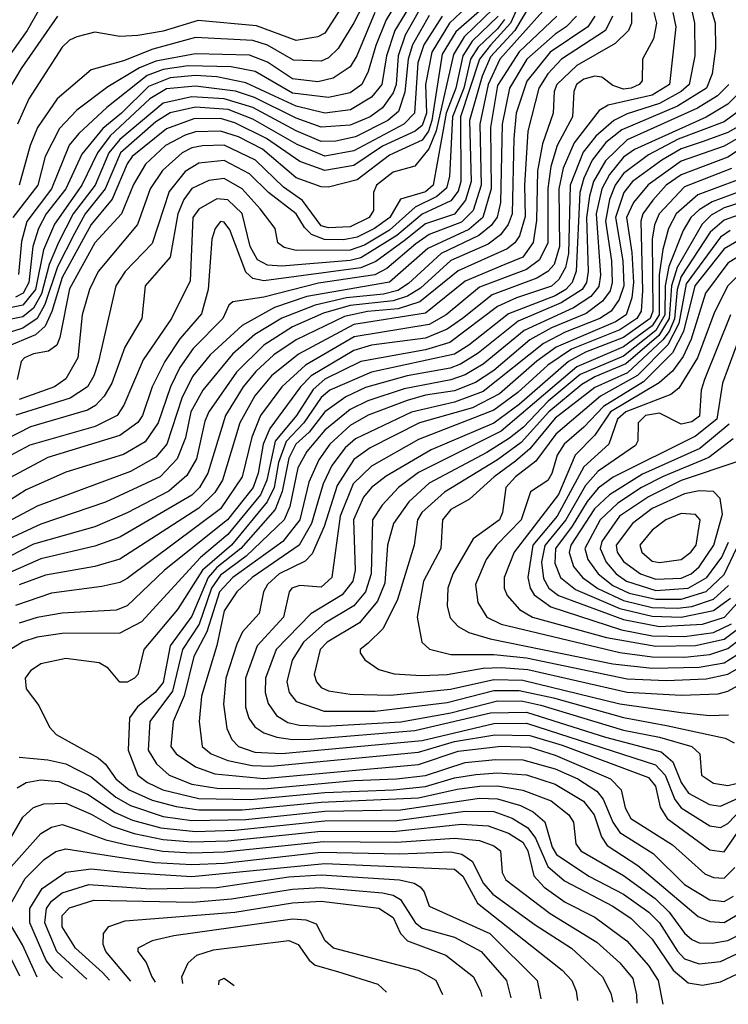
# Model space of a CAD drawing. Extents: x 501367 to 657802, y 482273 to 547541.
# Tile 373 of 656: x 622977 to 624946, y 483909 to 486645. Entities that reach past the tile are written whole.
import ezdxf

# ---------------------------------------------------------------- set-up
doc = ezdxf.new("R2010")
doc.units = 0

msp = doc.modelspace()

# ---------------------------------------------------------------- linework, layer by layer
at = {"layer": '0CON20XD'}
for points in [[(624385, 486734.8), (624341, 486635), (624285, 486574.6), (624254.4, 486535), (624202.1, 486375), (624202.5, 486195), (624195, 486168.4), (624175, 486141.7), (624095, 486104.6), (624025.3, 486045), (623925, 485983.6), (623895, 485975.5), (623705, 485960.1), (623665, 485962.5), (623637.8, 485977.8), (623617.7, 486015), (623595, 486106), (623555, 486144.6), (623525, 486147), (623475, 486118.5), (623458.1, 486095), (623450.7, 485919.3), (623398.7, 485815), (623320.2, 485699.8), (623266.3, 485573.7), (623247.5, 485545), (623186, 485514), (623005, 485463), (622934.9, 485425.1)], [(624265.7, 486725), (624171.5, 486635), (624122.1, 486555), (624104.5, 486465), (624107.2, 486385), (624095, 486350.5), (624075.9, 486335), (623985, 486293.3), (623905, 486240.2), (623825, 486225.5), (623755, 486251.3), (623663.1, 486315), (623575, 486358.1), (623535, 486370.3), (623460.5, 486369.5), (623385, 486341.5), (623288.8, 486265), (623275, 486244.8), (623234, 486146), (623175, 486076.1), (623095, 485928.7), (623066, 485834), (623047.1, 485792.9), (623020.8, 485769.2), (622935.8, 485734.2)], [(624098.4, 486745), (624019.6, 486615), (623995.8, 486545), (623983.7, 486465), (623955, 486429.7), (623895.9, 486394.1), (623825, 486385.3), (623745, 486404.9), (623685, 486432.6), (623605, 486469.9), (623525, 486486.5), (623465, 486489.5), (623395, 486483), (623335, 486459.7), (623259.9, 486385), (623207.5, 486342.5), (623148.9, 486271.1), (623104.9, 486175.1), (623050.1, 486105), (623028.5, 486065), (623012.8, 486015), (623002.4, 485915), (622986.6, 485885), (622965, 485873.9)], [(623902, 486728), (623825, 486607.3), (623805, 486597), (623745, 486587.5), (623635, 486627.9), (623472.3, 486642.3), (623375, 486613.2), (623305, 486601.1), (623255, 486598.7), (623185, 486610.3), (623135, 486597.5), (623115, 486588.2), (623095, 486568.2), (623001.5, 486425), (622970.2, 486355)], [(624049.8, 486735), (623995.5, 486645), (623966.7, 486573.3), (623945, 486501.1), (623927.5, 486465), (623895, 486441.7), (623835, 486428.7), (623735, 486440.4), (623630.8, 486500.8), (623564.2, 486514.2), (623445, 486516.6), (623375, 486506.5), (623330.5, 486489.5), (623218.6, 486401.4), (623141.1, 486328.9), (623114.1, 486295.9), (623065.1, 486175), (622996, 486084), (622981.6, 486028.4), (622973.6, 485936.4)], [(623956.6, 486735), (623905, 486636.2), (623862.2, 486565), (623835, 486538.6), (623815, 486529.7), (623737.5, 486532.5), (623665, 486574), (623625, 486587.1), (623465, 486595.1), (623347, 486563), (623265, 486530.6), (623175, 486505.2), (623080.6, 486425), (623026.1, 486345), (623005.4, 486295), (622975.5, 486185)], [(624878.1, 486745), (624909.6, 486635), (624910.6, 486565), (624901.5, 486495), (624885.4, 486455), (624805.2, 486405), (624650.7, 486339.3), (624606.3, 486303.7), (624568.1, 486255), (624544.4, 486205), (624533.5, 486165), (624523.7, 485946.3), (624512.5, 485915), (624495, 485895.1), (624465, 485878), (624335, 485827.3), (624225, 485740.2), (624185, 485715.8), (623954.2, 485665.8), (623838.8, 485615), (623815, 485594.6), (623766.3, 485525), (623717, 485473), (623696, 485414), (623683.6, 485345), (623664.9, 485305.1), (623565, 485185), (623484.3, 485115), (623415, 485006), (623321.3, 484895), (623305.4, 484825), (623295.6, 484815), (623275, 484803.9), (623255, 484803.8), (623222.4, 484842.4), (623197.6, 484857.6), (623105, 484869.5), (623035.6, 484854.4), (623006.2, 484835), (622991.5, 484815), (622994.7, 484785), (623029.3, 484739.3), (623059.2, 484679.2), (623078.4, 484658.4), (623195, 484594), (623215.5, 484575.6), (623243.7, 484535), (623281.2, 484505), (623345, 484475.7), (623411.7, 484458.3), (623475, 484448.8), (623595, 484449.3), (623815, 484470.8), (624085, 484482.3), (624193.1, 484506.9), (624255, 484514.4), (624305, 484515.5), (624375, 484503.5), (624454.1, 484474.1), (624503, 484435), (624516.1, 484415), (624522.4, 484355), (624536.6, 484335), (624655, 484266.2), (624742.7, 484202.7), (624782.4, 484165), (624825, 484106.5), (624845, 484089), (624865, 484079.3), (624901.8, 484078.1), (624945, 484085.6), (624990.7, 484109.3)], [(624402.2, 486697.8), (624353.3, 486615), (624285, 486541.5), (624262.3, 486487.7), (624226.6, 486365), (624231.7, 486195), (624216.1, 486143.9), (624185, 486104.5), (624105, 486077.8), (624045, 486030.2), (623966.6, 485973.4), (623925, 485955.1), (623655, 485919.1), (623625, 485925.8), (623605, 485943.5), (623560.6, 486060.6), (623545, 486082.6), (623535, 486083.7), (623520, 486065), (623510.4, 486035), (623500.7, 485895), (623482.2, 485827.8), (623421.8, 485758.2), (623379.6, 485695), (623344.9, 485625.1), (623318.1, 485545), (623305, 485525.6), (623255, 485489.7), (623055, 485428.5), (622935, 485364.5)], [(623036.1, 486683.9), (622997.4, 486615), (622890, 486465), (622846.5, 486375), (622828.8, 486265), (622764.2, 486175.8), (622729.2, 486105), (622692.1, 486077.9), (622563.9, 486016.1), (622525.2, 485984.8), (622465, 485918.5), (622445, 485910.6)], [(624431.1, 486668.9), (624311.4, 486535), (624278.6, 486465), (624255.4, 486355), (624259.4, 486185), (624237.5, 486115), (624205, 486082.4), (624115, 486047.7), (624077.9, 486022.1), (623996.8, 485953.2), (623963.7, 485936.3), (623807, 485913), (623655, 485874.2), (623568.7, 485861.3), (623558.1, 485851.9), (623541.1, 485815), (623459.2, 485730.8), (623421.7, 485678.3), (623395.6, 485625), (623361.9, 485525), (623325, 485471.7), (623265, 485436.6), (623105, 485387.3), (622995, 485338.8), (622855, 485249.7)], [(624255, 486669.1), (624188.7, 486611.3), (624151.2, 486548.8), (624122.5, 486365), (624113, 486335), (624095, 486310.1), (624005, 486268.8), (623915, 486200), (623835, 486179.4), (623815, 486180.6), (623745, 486205.7), (623651.3, 486285), (623585, 486319.2), (623535, 486335.4), (623465, 486333.5), (623436.1, 486323.9), (623382.1, 486295), (623326.2, 486243.8), (623292.9, 486187.1), (623259.6, 486105), (623185, 486024.8), (623115, 485896.7), (623088.4, 485761.6), (623079.4, 485740.6), (623056.3, 485723.7), (623015, 485716.8), (622989.6, 485705), (622981.1, 485695), (622969.6, 485645)], [(624293, 486675), (624212.5, 486597.5), (624182.1, 486547.9), (624133.9, 486336.1), (624113.5, 486286.5), (624075, 486237.9), (624015, 486220.8), (623968.3, 486185), (623960.2, 486165), (623960.2, 486115), (623948.5, 486095), (623895, 486069.1), (623835, 486066.2), (623815, 486071.7), (623762.3, 486142.3), (623710, 486180), (623632.5, 486255), (623545, 486296.6), (623484.4, 486294.4), (623455, 486289.2), (623428.5, 486275), (623373.7, 486226.3), (623339.6, 486175), (623304.1, 486075.9), (623195, 485945.3), (623170.7, 485895), (623149.9, 485825), (623137.9, 485705), (623105, 485646.5), (623073.2, 485625), (622975, 485589.3)], [(624084.2, 486665.8), (624047.9, 486602.1), (624029, 486545), (624022.7, 486465), (624015, 486442), (623985, 486400), (623951.1, 486375), (623895, 486351.8), (623815, 486346.7), (623745, 486371.6), (623629.2, 486429.2), (623576.3, 486446.3), (623465, 486460.7), (623385, 486452.4), (623338.6, 486425), (623227.9, 486322.1), (623192.5, 486275), (623149.2, 486185), (623073.5, 486076.5), (623043, 486005), (623020.8, 485895), (622985, 485851.4), (622855.6, 485824.4)], [(624151.4, 486655), (624099.7, 486575), (624083.8, 486525), (624073.7, 486385), (624044.6, 486355), (623905, 486280.4), (623825, 486265.5), (623747.8, 486297.8), (623625, 486369), (623555.7, 486395.7), (623465, 486401.7), (623395, 486386.5), (623355, 486360.9), (623256.4, 486275), (623213.9, 486175), (623158.5, 486105), (623129.3, 486050.7), (623082.1, 485957.9), (623046.6, 485853.4), (623025, 485814.7), (622985, 485787.5), (622884, 485755)], [(624115, 486656.6), (624068.2, 486575), (624056.8, 486535), (624046.8, 486443.2), (624029.7, 486390.3), (624000.3, 486365), (623910.5, 486319.5), (623855, 486307.2), (623815, 486306.9), (623745, 486336.3), (623625, 486400.6), (623545, 486425.3), (623455, 486430.9), (623375, 486412.8), (623255, 486312.2), (623224.8, 486275.2), (623186.4, 486185), (623125.4, 486105), (623084.3, 486025.7), (623058.9, 485965), (623036.8, 485883.2), (623015, 485843.7), (622985, 485819.5), (622895, 485801.5)], [(624324.1, 486645.9), (624305, 486620), (624250.8, 486569.1), (624230.1, 486535), (624211.2, 486455), (624179.3, 486375), (624171, 486209), (624163.1, 486176.9), (624136.5, 486153.5), (624076.1, 486123.9), (624005, 486060.3), (623935, 486018.3), (623895, 486004.2), (623745, 486003.3), (623711.9, 486011.9), (623694.6, 486025), (623686.8, 486065), (623645, 486119), (623595.2, 486175.2), (623545, 486203.8), (623502.3, 486197.7), (623455, 486175.8), (623433.1, 486145), (623416, 486105), (623395.2, 485985), (623325.7, 485905), (623316, 485815), (623269.1, 485735), (623232.8, 485635), (623211.3, 485598.7), (623187, 485573), (623165, 485559.7), (623006.3, 485513.6), (622905, 485461.6)], [(624575.6, 486654.4), (624555.5, 486625), (624451.2, 486555), (624386, 486474), (624356.3, 486385), (624350.6, 486315), (624345.7, 486105), (624334.5, 486075.5), (624313.3, 486046.7), (624278.4, 486021.6), (624175, 485976.2), (624090.9, 485899.1), (624055, 485876.9), (624015, 485863.3), (623895, 485850.3), (623821, 485829), (623735, 485791.2), (623655, 485740.4), (623579, 485665), (623502.2, 485555), (623491, 485529), (623468.1, 485425), (623441.6, 485378.4), (623391, 485335), (623275, 485274.9), (623185, 485235.4), (623015, 485187.2), (622915, 485136.7)], [(624470.1, 486655), (624365, 486555.3), (624305, 486462), (624285.2, 486345), (624287.3, 486175), (624264.3, 486095), (624225, 486062.1), (624111.2, 486008.8), (624004.9, 485915.1), (623774.7, 485875.3), (623685.3, 485844.7), (623594.8, 485795.2), (623506.5, 485713.5), (623456.6, 485653.4), (623426.9, 485593.1), (623385.8, 485465), (623355, 485428.8), (623285, 485389.7), (623025, 485293.4), (622915.1, 485234.9)], [(624524.1, 486655), (624495.5, 486625), (624465.4, 486604.6), (624386.2, 486535), (624337.9, 486455), (624317.9, 486355), (624313.5, 486136.5), (624304.1, 486095.9), (624287.4, 486072.7), (624253, 486045), (624148.1, 485995), (624057.8, 485912.2), (624027.9, 485892.1), (623987.6, 485882.4), (623885, 485872.3), (623798.2, 485851.8), (623705, 485815.9), (623630.3, 485769.7), (623568.3, 485715), (623485.7, 485615), (623452.7, 485555), (623437.1, 485482.9), (623414.3, 485425), (623367.4, 485375), (623215, 485304.3), (623035, 485243.1), (622945, 485201.4)], [(623081.6, 486655), (622980.6, 486509.4), (622948.5, 486455)], [(624845.7, 486665.7), (624852.6, 486635), (624853.6, 486545), (624837.6, 486465), (624815.7, 486445), (624755, 486412.2), (624665, 486383), (624628.2, 486365), (624578.3, 486321.7), (624543, 486277), (624506.6, 486185), (624502.6, 485995), (624493.6, 485956.4), (624475, 485922.6), (624455, 485904.6), (624357.8, 485872.2), (624305, 485847.9), (624172.1, 485747.8), (624105, 485727.6), (623925, 485694.9), (623825, 485645.8), (623792.8, 485617.2), (623746.5, 485545), (623686.5, 485473.5), (623663.8, 485365), (623645.6, 485324.4), (623555, 485214.3), (623479.3, 485150.7), (623315, 484971.5), (623255, 484940.2), (623095, 484938.9), (623025, 484928.8), (622985, 484915.7), (622951.4, 484895)], [(623964.1, 486665), (623913.6, 486545), (623895, 486514.3), (623847.6, 486482.4), (623805, 486472.2), (623735, 486480.4), (623665, 486527.4), (623615, 486546.1), (623465, 486550.4), (623355, 486529.5), (623309.2, 486510.8), (623221.2, 486458.8), (623135, 486393.7), (623087.1, 486342.9), (623047.4, 486265), (623026.7, 486185), (622957.3, 486095)], [(624739.7, 486665), (624746.5, 486635), (624738.6, 486591.4), (624708, 486535), (624706.7, 486475), (624698.9, 486465), (624676.8, 486455), (624655, 486452.3), (624625, 486462.5), (624594.9, 486484.9), (624575, 486487.9), (624545, 486480), (624524.6, 486465), (624517.1, 486445), (624513.2, 486375), (624470.8, 486295), (624453.2, 486236.8), (624444.5, 486175.5), (624444.9, 486025), (624422, 485978), (624385, 485950.4), (624255, 485901.8), (624161.8, 485825), (624115, 485798.1), (623906.7, 485763.3), (623771.4, 485685), (623705.7, 485625), (623645.9, 485545), (623621.7, 485485), (623595.4, 485375), (623535, 485285.8), (623275, 485092.3), (623255, 485081.2), (623205, 485070.2), (623065, 485051.5), (622965, 485017.2)], [(624306.7, 486655), (624234.3, 486585), (624208.5, 486545), (624189.1, 486455), (624162.5, 486385), (624126.4, 486185), (624105, 486166.4), (624035, 486146.1), (624005.4, 486095), (623962.7, 486065), (623915, 486040.6), (623876.6, 486033.4), (623824.2, 486034.2), (623787.7, 486047.7), (623767.9, 486067.9), (623745, 486105.9), (623668.6, 486165), (623615, 486217), (623545, 486253.9), (623475, 486246.2), (623436.9, 486223.1), (623392.3, 486167.7), (623345, 486023.4), (623270, 485945), (623243.8, 485905), (623195.7, 485695), (623182.9, 485655), (623165.2, 485625), (623116.6, 485593.4), (622965.8, 485545.8)], [(624677, 486665), (624677.6, 486635), (624669.3, 486615), (624631.6, 486578.4), (624525, 486517.4), (624469.3, 486465), (624462.4, 486445), (624459.3, 486385), (624429.6, 486300.4), (624415.9, 486225), (624413.1, 486086.9), (624404, 486026), (624375.2, 485985), (624325, 485964.9), (624215, 485918.4), (624105, 485829.8), (623905, 485798), (623751.5, 485715), (623676.7, 485655), (623630.3, 485599.7), (623588.9, 485525), (623540.1, 485365), (623518.8, 485331.2), (623475, 485287.5), (623255, 485145.5), (623185, 485125.1), (623048.4, 485101.6), (622975, 485074.6)], [(624791.8, 486665), (624800.1, 486625), (624782.8, 486465), (624735, 486435.2), (624612.8, 486407.2), (624587.8, 486392.2), (624517.5, 486302.5), (624487.2, 486232.8), (624475.1, 486174.9), (624476.9, 486015), (624462.3, 485965), (624445, 485945.4), (624413.7, 485926.3), (624290, 485880), (624207.6, 485815), (624165, 485784.7), (624105, 485760.2), (623955, 485740.4), (623905, 485725.8), (623786.8, 485655), (623757.5, 485625), (623671.5, 485508.5), (623653, 485465), (623639.4, 485385), (623625.4, 485345), (623554.5, 485255), (623379.5, 485115), (623275, 485016.3), (623245, 485004.1), (623095, 484996), (623025, 484983.8), (622975, 484968)], [(624624.9, 486655), (624604.9, 486615), (624482.7, 486535), (624445, 486494.9), (624419.7, 486455), (624389.1, 486335), (624379.5, 486185), (624381.5, 486098.5), (624365.8, 486044.2), (624353.2, 486025), (624331.8, 486008.2), (624195, 485947.4), (624089.3, 485860.7), (624028.3, 485841.7), (623943.6, 485833.6)], [(624947.6, 486465), (624916.3, 486433.7), (624860.8, 486399.2), (624665, 486311), (624605, 486252.7), (624572.1, 486195), (624560.6, 486155), (624552.2, 486095), (624557.3, 485945), (624551.8, 485915), (624540.5, 485895), (624482, 485858), (624362.7, 485807.3), (624251.4, 485718.6), (624202.3, 485687.7), (624173.4, 485676.6), (624054, 485655), (623937.6, 485622.4), (623882.8, 485597.2), (623825, 485555.6), (623780.9, 485499.1), (623744.5, 485465), (623725, 485426.1), (623706.6, 485333.4), (623686.4, 485283.6), (623591.2, 485175), (623525, 485122.9), (623500.1, 485095), (623455, 484987.7), (623394.5, 484905), (623375, 484803.1), (623353.3, 484775), (623303.6, 484735), (623282.2, 484705), (623277.7, 484615), (623304.8, 484545), (623331.6, 484525), (623374.7, 484505), (623475, 484480.8), (623618.1, 484478.1), (623825, 484496.8), (624015.5, 484504.5), (624105, 484513.6), (624185, 484537.8), (624245, 484547.5), (624305, 484552.3), (624385, 484545.9), (624465, 484520.8), (624543.5, 484473.5), (624573.5, 484435), (624594.2, 484374.2), (624610.1, 484350.1), (624695, 484294.8), (624862.8, 484152.8), (624895, 484139.1), (624935, 484136.2), (624987, 484167)], [(625000.4, 486465), (624945, 486409.9), (624885, 486373.9), (624685.7, 486284.3), (624655, 486262.7), (624615.8, 486215), (624595.1, 486175), (624578.9, 486105), (624591, 485935), (624586.2, 485903.8), (624564.1, 485875.9), (624515.7, 485844.3), (624379.2, 485780.8), (624265, 485687.8), (624215, 485658.1), (624175, 485643.8), (624045, 485618.7), (623944.6, 485585.4), (623895, 485561.7), (623825, 485504.1), (623774.6, 485445), (623750.2, 485399.8), (623727.7, 485292.3), (623711.8, 485255), (623605.7, 485154.3), (623535, 485101.7), (623509.8, 485065), (623475.1, 484964.9), (623429, 484895), (623401.4, 484778.6), (623338.7, 484695), (623333.8, 484615), (623357.1, 484577.1), (623392.1, 484545), (623455, 484520.1), (623525, 484509.2), (623655, 484507.3), (623905, 484530.4), (624024, 484535), (624105, 484544.4), (624215, 484580.5), (624298.8, 484588.8), (624375, 484588.4), (624465, 484562.6), (624527.7, 484535), (624581.1, 484501), (624598.9, 484478.9), (624625.6, 484415), (624645, 484386.5), (624737.4, 484327.4), (624825, 484241.5), (624895, 484198.9), (624935, 484194.2), (624960.5, 484209.5)], [(625008.3, 486415), (624935, 486361.3), (624807.2, 486312.8), (624725, 486269), (624655, 486217.4), (624631.9, 486185), (624616.1, 486145), (624605.3, 486085), (624621.9, 485975), (624623.7, 485915), (624618.1, 485891.9), (624597, 485863), (624551.3, 485828.7), (624455, 485788.3), (624394.9, 485755.1), (624295, 485670.3), (624243.7, 485636.3), (624185, 485613.8), (624105, 485601.3), (624053.6, 485586.4), (623945, 485545.5), (623895, 485516.8), (623838.8, 485465), (623807.8, 485422.2), (623780.1, 485359.9), (623755.1, 485255), (623707.8, 485195), (623568.9, 485095), (623531.9, 485055), (623496.6, 484943.4), (623461, 484875), (623434.2, 484765.8), (623403, 484695), (623396.5, 484625), (623411.6, 484605), (623465, 484568.2), (623518.7, 484548.7), (623655, 484536.3), (624085, 484574.7), (624195, 484612.2), (624315, 484626.1), (624395, 484623.3), (624465, 484600.6), (624618.8, 484535), (624648.7, 484505), (624659.3, 484455), (624675.9, 484425), (624791.7, 484351.7), (624881.4, 484271.4), (624905, 484260.9), (624935, 484259.3), (624965, 484288.7)], [(625005, 486365.7), (624945, 486331.4), (624876.7, 486306.8), (624815, 486285.7), (624761.7, 486255), (624680.3, 486195), (624655.6, 486164.4), (624632.8, 486095), (624653.5, 485975), (624655.7, 485905), (624642.8, 485867.2), (624620.4, 485835), (624589.5, 485815), (624493.2, 485776.8), (624433, 485745), (624265, 485611.5), (624185, 485581.7), (624065.3, 485554.7), (623910.2, 485479.8), (623881.1, 485455), (623844.4, 485405.6), (623820, 485355), (623804.9, 485305.1), (623788.1, 485245), (623753.6, 485185), (623622.6, 485095), (623579.8, 485055), (623545, 485001.7), (623524.2, 484905.8), (623482.4, 484765), (623475.5, 484695), (623483.9, 484625), (623508.9, 484605), (623555, 484586), (623622.6, 484572.6), (623675, 484570.4), (624085, 484609.3), (624185, 484638.8), (624297.6, 484657.6), (624395, 484655.9), (624485, 484628.4), (624725, 484539.4), (624743.9, 484515), (624756.8, 484456.8), (624776.7, 484425), (624895, 484338.3), (624935, 484332.6), (624998.9, 484425)], [(625025, 486345.1), (624935, 486293.1), (624815, 486252.1), (624723.5, 486186.5), (624683.1, 486136.9), (624663.4, 486095), (624678.3, 485998.3), (624683, 485915), (624678.2, 485871.8), (624662.9, 485825), (624632.7, 485805), (624468.2, 485735), (624413.8, 485696.2), (624310.2, 485605), (624235, 485565.9), (624088.3, 485525), (623951.1, 485455), (623905, 485422.7), (623859.1, 485350.9), (623823.1, 485236.9), (623789.5, 485160.5), (623769.9, 485140.1), (623697.8, 485105), (623665.8, 485075), (623654.1, 485055), (623641.9, 484995), (623595.9, 484944.1), (623580.1, 484909.9), (623550, 484815), (623543, 484743), (623552, 484675), (623566.7, 484645), (623585.1, 484625.1), (623629.8, 484609.8), (623705, 484605.3), (623925, 484625.8), (624095, 484642.1), (624295, 484689.2), (624385, 484689.9), (624744, 484574), (624770.9, 484545), (624798.2, 484478.2), (624815, 484454.5), (624895, 484404.5), (624925, 484400.2), (624945, 484411), (624985.9, 484454.1)], [(625036.9, 486323.1), (624945, 486263.1), (624815, 486214.2), (624774.1, 486185), (624736.2, 486143.8), (624708.9, 486105), (624703.3, 486085), (624708.3, 485891.7), (624704, 485835), (624692.3, 485815), (624645, 485783.1), (624510.6, 485729.4), (624445.1, 485685), (624361, 485609), (624295, 485559.4), (624085, 485477.9), (623955, 485404.3), (623903.9, 485355), (623867.5, 485265), (623844.4, 485095), (623815, 485067.9), (623755, 485072.2), (623732.8, 485065), (623725.5, 485054.5), (623710.2, 484985), (623636.3, 484905), (623604.1, 484815), (623604.6, 484734.6), (623613.5, 484703.5), (623630.2, 484680.2), (623655, 484663.1), (623691.3, 484651.3), (623735, 484644.2), (623785.1, 484645.1), (624075, 484669.3), (624285, 484718.8), (624385, 484720.4), (624605, 484651.1), (624759.9, 484609.9), (624792.1, 484582.1), (624815.2, 484525.2), (624835.8, 484495.8), (624893.7, 484463.7), (624925, 484459.7), (625015, 484500.3)], [(624955, 486231.2), (624825, 486180.9), (624754.2, 486105), (624741.2, 486075), (624734.5, 486035.5), (624736.6, 485835), (624729.2, 485815), (624655, 485761.7), (624549, 485721), (624502.2, 485695), (624365, 485575.6), (624295, 485523.9), (624120.6, 485449.4), (623995, 485376), (623955, 485344.8), (623932.4, 485317.7), (623904.5, 485255), (623909.3, 485115), (623902.7, 485085), (623873.2, 485046.8), (623786, 484994), (623689.7, 484895), (623660.3, 484815), (623659.1, 484775), (623667, 484745), (623690.8, 484710.8), (623721.9, 484691.9), (623754.5, 484684.5), (623825, 484681.3), (624036, 484694), (624175, 484718.5), (624305, 484751.6), (624375, 484751.1), (624425, 484740), (624655, 484670.4), (624755, 484651), (624844.9, 484624.9), (624867.5, 484605), (624872.2, 484545), (624905, 484522.9), (624945, 484516.7), (625015, 484533.8)], [(624970.9, 486199.1), (624861.9, 486158.1), (624801.3, 486105), (624780.3, 486065), (624764.1, 486005.9), (624754.5, 485935.5), (624754.4, 485825), (624735, 485794.6), (624655, 485736.1), (624525, 485680.7), (624315, 485501.7), (624085, 485386.3), (624030, 485345), (623984.1, 485295.9), (623957.7, 485255), (623953.6, 485105), (623938.2, 485055), (623905, 485016.3), (623825, 484967.9), (623765.5, 484915), (623734, 484865), (623718.9, 484805), (623726, 484775), (623745, 484750.2), (623823.1, 484723.1), (623965, 484723.3), (624165, 484747.7), (624295, 484780.5), (624365, 484780.7), (624460.6, 484760.6), (624655, 484705.3), (624775, 484683.8), (624938.1, 484648.1), (624962.6, 484635)], [(625026.3, 486185), (624901.2, 486138.8), (624865, 486117), (624842, 486095), (624820.5, 486059.5), (624781, 485959), (624771.2, 485905), (624769.6, 485825), (624745, 485781.3), (624655, 485710.2), (624535, 485658.5), (624445.2, 485584.8), (624377, 485513), (624337.9, 485482.1), (624275, 485441.8), (624115, 485356.9), (624058.3, 485305), (624015.8, 485245), (623999.2, 485185), (623991.4, 485078.6), (623970.8, 485029.2), (623921, 484969), (623831.6, 484915), (623811.5, 484895), (623794.8, 484825), (623801.3, 484805), (623815, 484788.8), (623835, 484779.6), (623895, 484770.4), (624007.5, 484767.5), (624174, 484784), (624295, 484811.6), (624375, 484809.6), (624645, 484743.5), (624815, 484719.5), (624895, 484711.2), (624946.7, 484713.3)], [(625025, 486150.4), (624935, 486121.8), (624898.6, 486101.4), (624873.5, 486076.5), (624803.9, 485956.1), (624788.7, 485905), (624782.3, 485815), (624753, 485767), (624661.8, 485688.2), (624575, 485652.5), (624539.2, 485630.8), (624447.1, 485555), (624370.3, 485469.7), (624305, 485421.8), (624157.9, 485332.1), (624094.5, 485275), (624082.7, 485255), (624073.5, 485185), (624026.6, 485033.4), (623986.7, 484953.3), (623945, 484912.7), (623922.9, 484895), (623922.7, 484885), (623936, 484866), (623975, 484838.8), (624017.5, 484827.5), (624092.2, 484822.2), (624165.1, 484825.1), (624265, 484843.2), (624315, 484845.1), (624388.8, 484838.8), (624665, 484776.4), (624815, 484767.5), (624918.6, 484771.4), (624945, 484778.9), (625000.5, 484809.5)], [(625036.2, 486123.8), (624935, 486088.1), (624895.9, 486054.1), (624815, 485931.4), (624804.2, 485895), (624796.8, 485813.2), (624782, 485778), (624764.7, 485755.3), (624666.2, 485663.8), (624575, 485623.1), (624465, 485537.2), (624395, 485452.2), (624355, 485418.3), (624295.5, 485375), (624227.2, 485312.8), (624175, 485284.1), (624151.7, 485255), (624146.9, 485175), (624099.4, 485085), (624081.7, 484985), (624094.6, 484915), (624115.6, 484895.6), (624175, 484881), (624295, 484881), (624385, 484871.7), (624665, 484812.7), (624775, 484808.6), (624885, 484813.5), (624945, 484825.8), (624988.8, 484851.2)], [(624951.3, 486058.7), (624925, 486040.6), (624828.9, 485911.1), (624809, 485801), (624778.3, 485741.7), (624693.7, 485656.3), (624591.3, 485598.7), (624466.7, 485493.3), (624411.5, 485418.5), (624355.2, 485375), (624328, 485345), (624319, 485275), (624310.3, 485255), (624237.4, 485202.6), (624180.2, 485105), (624166.3, 485065), (624165.2, 485015.2), (624172.8, 484982.8), (624195, 484958.3), (624225, 484942.1), (624284.7, 484924.7), (624625, 484854.4), (624735, 484842.9), (624865, 484845.2), (624935, 484857.7), (624970.5, 484879.5)], [(624980.8, 486035), (624935, 486007.8), (624853.6, 485905), (624821.6, 485778.5), (624791.2, 485718.8), (624711.1, 485638.9), (624599.6, 485570.4), (624545, 485512.4), (624489.9, 485465), (624471, 485435), (624456.3, 485383.7), (624445, 485364.7), (624396.8, 485333.2), (624370.4, 485255), (624302.2, 485185), (624273.4, 485145), (624243.7, 485075), (624250, 485025), (624275.3, 484985), (624315, 484965.1), (624645, 484886.1), (624735, 484874.6), (624825, 484873.7), (624895, 484880.5), (624945, 484897.3), (625017.2, 484952.8)], [(625035.6, 486025), (624945, 485968.2), (624882.9, 485885), (624842.8, 485757.2), (624821.2, 485708.8), (624791.5, 485668.5), (624754.2, 485635.8), (624619.1, 485555), (624575, 485490.3), (624520.9, 485435), (624474.4, 485325), (624351, 485165), (624322.9, 485095), (624323.1, 485065), (624331.4, 485045), (624366.3, 485006.3), (624402, 484985), (624608.1, 484928.1), (624745, 484903.9), (624855, 484905.4), (624935, 484923.6), (625004, 484975)], [(625005, 485966.3), (624944.9, 485905.1), (624907.6, 485832.3), (624860.5, 485705), (624809.2, 485620.8), (624786.3, 485603.7), (624661.6, 485555), (624638.3, 485535), (624614.5, 485465), (624545, 485402.3), (624471, 485265), (624403.4, 485185), (624388.9, 485095), (624395.4, 485065), (624406.4, 485046.4), (624452.8, 485012.8), (624649.4, 484949.4), (624735, 484932.8), (624825, 484931), (624905, 484942.3), (624955, 484966.2)], [(623943.6, 485833.6), (623879.5, 485820.5), (623744.9, 485755.1), (623683.3, 485713.3), (623632.6, 485667.4), (623598.2, 485625), (623548.6, 485545), (623499.3, 485385), (623476.2, 485345), (623455, 485323.8), (623255, 485207.1), (623185, 485181.5), (623035, 485146.8), (622941, 485105)], [(624952.9, 485825), (624880, 485645), (624871.3, 485615), (624866.8, 485543.2), (624845, 485527), (624815, 485520.5), (624755, 485551.5), (624716.6, 485545), (624695.7, 485525), (624695.3, 485475), (624688.8, 485461.2), (624585, 485390.5), (624549.6, 485350.4), (624494.6, 485255), (624436, 485184), (624427.5, 485137.5), (624432.3, 485092.3), (624447.1, 485065), (624474.3, 485044.3), (624655, 484978.2), (624755, 484958.8)], [(624993.6, 485805), (624930.6, 485635), (624914.6, 485535), (624855, 485487.5), (624626.5, 485373.5), (624585, 485343.3), (624553.8, 485306.2), (624512.7, 485237.3), (624465.7, 485175), (624464.6, 485134.6), (624479.7, 485095), (624521.2, 485061.2), (624645, 485008.4), (624735, 484987.3), (624815, 484984.9)], [(624949.2, 485520.8), (624866.9, 485453.1), (624707.9, 485382.1), (624615.9, 485324.1), (624574.7, 485285.3), (624508.8, 485185), (624504.3, 485164.3), (624516.2, 485125), (624540.7, 485095), (624583.8, 485063.8), (624655, 485030.8), (624735, 485011.8), (624805, 485009.2)], [(624960, 485480), (624892, 485428), (624765, 485375.9), (624705, 485344.5), (624638.9, 485301.1), (624590.4, 485255), (624547.5, 485175), (624556.1, 485145), (624584.7, 485104.7), (624625, 485072.5), (624671.2, 485051.2), (624745, 485034.5), (624815, 485034.2)], [(624972.5, 485417.5), (624815, 485364.4), (624725, 485319.2), (624643.7, 485265), (624595.3, 485195), (624590.2, 485175), (624607.3, 485137.3), (624634.9, 485105), (624663.8, 485085), (624745, 485059)], [(624745, 485090), (624815, 485092.8), (624843, 485105), (624865, 485124), (624906.4, 485185), (624930.6, 485270.6), (624924.1, 485314.1), (624905, 485334.2), (624865, 485335.6), (624825, 485327.5), (624735, 485286.1), (624680.3, 485245), (624635.1, 485185), (624637.8, 485165), (624655, 485139.4), (624702.7, 485105), (624745, 485090)], [(624755, 485136.5), (624815, 485144.8), (624842.5, 485165), (624856.7, 485185), (624868.4, 485255), (624855, 485269.8), (624815, 485272.7), (624773.1, 485255), (624735, 485226.2), (624700.2, 485185), (624706, 485165), (624735, 485140.3), (624755, 485136.5)], [(624745, 485059), (624835, 485064.8), (624886.3, 485095), (624928.5, 485151.5), (624946.6, 485193.4)], [(624815, 485034.2), (624884.5, 485055.5), (624935, 485103.1), (624969.2, 485175)], [(624805, 485009.2), (624845, 485014), (624905.2, 485034.8), (624947.4, 485072.7)], [(624755, 484958.8), (624875, 484964.8), (624935.9, 484985), (624988, 485042)], [(624815, 484984.9), (624905, 485002.7), (624952.6, 485037.3)], [(622974.8, 484595.2), (623055, 484588.4), (623105, 484577.2), (623175, 484540.4), (623243.9, 484483.9), (623285, 484461.1), (623375, 484430.4), (623455, 484419.5), (623605, 484421.9), (623825, 484445.3), (624035, 484449.4), (624255, 484481.3), (624305, 484479.4), (624368.9, 484461.1), (624403.9, 484443.9), (624436.1, 484416.1), (624456.7, 484345), (624468.8, 484325), (624558.9, 484265), (624655, 484215.1), (624725.1, 484165.1), (624755.6, 484135), (624805, 484056.2), (624825, 484034.6), (624865, 484021.1), (624925, 484027.8), (625045.6, 484084.4)], [(622969.6, 484510.4), (622995, 484525.2), (623035, 484532.3), (623085, 484528), (623165, 484492.9), (623242, 484442), (623290.3, 484420.3), (623369.1, 484399.1), (623465, 484389.2), (623575, 484392.2), (623825, 484418.3), (624025, 484419.3), (624215, 484445.4), (624294.2, 484444.2), (624345.7, 484425.7), (624389.5, 484399.5), (624410.5, 484370.5), (624445, 484291.9), (624491.4, 484251.4), (624625, 484181.5), (624676.7, 484146.7), (624735, 484089.6), (624793.4, 484003.4), (624835, 483968.5), (624875, 483961.6), (624925, 483971.1), (625035, 484022.8)], [(622936.9, 484345), (622985, 484428.8), (623015, 484455.2), (623043.8, 484466.2), (623105, 484467.6), (623175, 484437.5), (623233.9, 484403.9), (623295, 484383.2), (623375, 484366.5), (623455, 484359.8), (623555, 484362.8), (623815, 484389.5), (624015, 484389.1), (624205, 484408.9), (624278.9, 484405), (624335, 484384.1), (624375, 484359.3), (624389.3, 484335), (624405.5, 484265.5), (624434.2, 484234.2), (624492.9, 484192.9), (624575, 484151), (624664.7, 484084.7), (624725, 484016.6), (624751.9, 483975), (624764.8, 483908.6)], [(622929.8, 484265), (623035, 484383.1), (623065, 484401.2), (623095, 484408.2), (623145, 484391.6), (623215.8, 484365.8), (623275, 484351.9), (623374.3, 484334.3), (623455, 484329.4), (623545, 484332.6), (623821.2, 484361.2), (624025, 484359), (624185, 484370.6), (624255, 484363.4), (624295, 484348.9), (624313.6, 484335), (624317.5, 484275), (624328.1, 484255), (624450.8, 484160.8), (624581, 484081), (624645, 484023.5), (624680.7, 483980.7), (624691.5, 483935), (624692.4, 483911.8)], [(623025.1, 483984.3), (622984.2, 484074.2), (622948.6, 484135), (622944.2, 484175), (622991.5, 484258.5), (623045, 484310.8), (623076.9, 484333.1), (623105, 484340.6), (623235, 484319.9), (623352.5, 484302.5), (623455, 484296.9), (623545, 484300.8), (623815, 484331.5), (624033.1, 484326.9), (624175, 484332.5), (624206.1, 484326.1), (624235.1, 484305.1), (624265.3, 484245.2), (624291.4, 484215), (624409.1, 484129.1), (624510.2, 484065), (624596.5, 483985), (624619.5, 483939.5), (624625.2, 483914.7)], [(623095.4, 483981.2), (623072.5, 484002.5), (623050.4, 484030.4), (623005.1, 484135), (623004.4, 484175), (623039.1, 484230.9), (623105, 484275.5), (623175, 484285.3), (623265.4, 484275.4), (623455, 484263.4), (623825, 484300.2), (624185, 484284.1), (624208.5, 484265), (624249.6, 484189.6), (624485, 484003.1), (624511, 483975), (624523.3, 483945), (624527.2, 483918.9)], [(623163.3, 483978.3), (623079.8, 484055), (623046.7, 484135), (623051, 484175), (623064.6, 484195.4), (623095, 484218.5), (623168.5, 484241.5), (623339.8, 484229.8), (623525, 484232.9), (623725, 484262.6), (623815, 484268.6), (624032.5, 484255), (624073.3, 484245), (624089.6, 484235), (624101.3, 484221.3), (624115, 484181.8), (624283.5, 484105), (624414.7, 483975), (624425.1, 483923.4)], [(623225.9, 483975.5), (623207.2, 483997.2), (623131.3, 484065), (623095, 484124), (623094.9, 484155), (623115, 484176.5), (623182.4, 484197.6), (623457.2, 484192.8), (623565, 484201.6), (623735, 484228.2), (623812.9, 484232.9), (623985, 484218.6), (624015, 484211.5), (624035, 484199.6), (624076.3, 484136.3), (624095, 484119.8), (624185.1, 484095.1), (624259.5, 484055), (624329.6, 483975), (624341.8, 483927)], [(623285.3, 483973), (623216.3, 484055), (623208.3, 484075), (623209.2, 484105), (623224.8, 484125.2), (623269.7, 484140.3), (623575, 484164.7), (623735, 484190.3), (623815, 484194.9), (623975, 484175.4), (624015, 484150.2), (624035.4, 484105.4), (624055, 484085.2), (624160.8, 484045), (624238.3, 483985), (624257.6, 483945), (624261.5, 483930.5)], [(624152.8, 483935.2), (624134.4, 483974.4), (624085, 484003), (623848.6, 484065), (623825.5, 484085), (623801.7, 484131.7), (623772.7, 484142.7), (623735, 484145.4), (623405, 484099.1), (623344.6, 484085.4), (623305.4, 484065), (623304.7, 484055), (623327.8, 484025), (623343.8, 483985), (623353.3, 483970)], [(623430.2, 483966.7), (623427.4, 483985), (623445, 484023.6), (623468.9, 484045), (623515, 484060.3), (623725, 484086.2), (623750.4, 484075), (623780.9, 484030.9), (623797.7, 484017.7), (623859.8, 484000.2), (623972.5, 483965), (623996.1, 483942)], [(622977, 483986.4), (622954.1, 484034.1)], [(623529.7, 483962.3), (623531.5, 483975), (623545, 483981.1), (623572.7, 483960.5)]]:
    msp.add_lwpolyline(points, dxfattribs=at)

doc.saveas('drawing.dxf')
